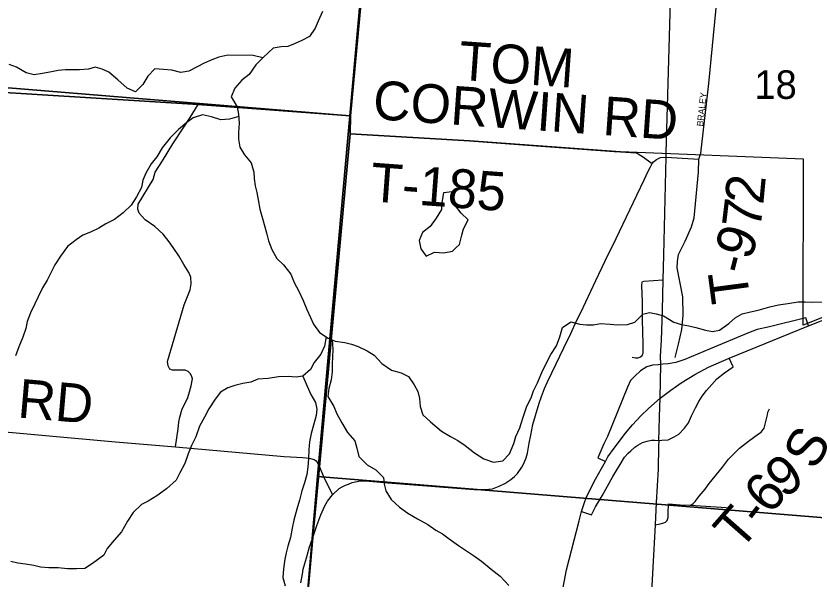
# Model space of a CAD drawing. Extents: x 1715311 to 2083412, y 146837 to 553079.
# Drawn here: x 1952817 to 1958992, y 394743 to 399102 of the extents above; entities that cross this region are included whole.
import ezdxf

# ---------------------------------------------------------------- set-up
doc = ezdxf.new("R2010")
doc.units = 0
for name, color, linetype in [('GM_X_City_Street', 7, 'Continuous'), ('GM_X_City_Street_Text', 7, 'Continuous'), ('GM_X_Corporation', 7, 'Continuous'), ('GM_X_County_Road', 7, 'Continuous'), ('GM_X_Interchange_Ramps', 7, 'Continuous'), ('GM_X_Minor_Lake', 7, 'Continuous'), ('GM_X_Minor_River', 7, 'Continuous'), ('GM_X_Section', 7, 'Continuous'), ('GM_X_Section_Text', 7, 'Continuous'), ('GM_X_State_Route', 7, 'Continuous'), ('GM_X_Township', 7, 'Continuous'), ('GM_X_Township_Road', 7, 'Continuous'), ('GM_X_Township_Road_Text', 7, 'Continuous'), ('GM_X_Township_ROW', 7, 'Continuous')]:
    doc.layers.add(name, color=color, linetype=linetype)

msp = doc.modelspace()

# ---------------------------------------------------------------- linework, layer by layer
at = {"layer": 'GM_X_City_Street'}
msp.add_lwpolyline([(1958101.1, 397992.3), (1958116, 398040.8), (1958177.5, 398578), (1958372.7, 400570.9), (1958479.9, 401588.7), (1958558.6, 402392.3), (1958605.7, 403015.4), (1958598.6, 403135.4)], dxfattribs=at)
at = {"layer": 'GM_X_Corporation'}
msp.add_lwpolyline([(1951400.8, 398593.3), (1951790.1, 403958.4), (1951882.2, 403946.4), (1952369.2, 409772.5), (1952762.7, 413955.4), (1952818.3, 414546), (1956814.1, 414156.7), (1957044.8, 416796.9), (1964305.6, 416004.9), (1963781, 410743.1), (1963333, 410778.7), (1963244.1, 409751.2), (1962327.9, 397543.7), (1960905.9, 397668.7), (1960888.5, 397495.3), (1958909.2, 396708.9), (1958911.4, 397994), (1957493.5, 398049.2), (1956327, 398134.1), (1955402.6, 398190.4), (1955405.6, 398328.5), (1954228.3, 398416.7)], close=True, dxfattribs=at)
at = {"layer": 'GM_X_County_Road'}
for points in [[(1957723.6, 397927.7), (1957739.3, 397958.9), (1957749.6, 397971.7), (1957774.3, 397990.5), (1957789.7, 397999.5), (1957804.7, 398006), (1957847.4, 398009)], [(1955095.4, 395012.7), (1955113.9, 395063.8), (1955145.2, 395156.4), (1955177.5, 395238.9), (1955207, 395309.7), (1955228.2, 395346.2), (1955265.3, 395394.9), (1955318.8, 395442.7), (1955341.3, 395456.2), (1955366, 395469.7), (1955389.6, 395478.7), (1955417.6, 395489.9), (1955445.7, 395496.6), (1955480.5, 395502.3), (1955522, 395502.3), (1955694.9, 395487.7), (1956361.9, 395437.1), (1956436.1, 395436.6), (1956474.8, 395439.4), (1956503.8, 395442.1), (1956556.4, 395461.5), (1956600.6, 395482.2), (1956646.3, 395514.1), (1956675.3, 395537.6), (1956698.8, 395561.1), (1956732, 395608.1), (1956745.8, 395638.5), (1956763.8, 395681.4), (1956774.9, 395717.4), (1956787.3, 395794.8), (1956801.1, 395855.7), (1956816.3, 395938.7), (1956837.1, 396009.2), (1956865.2, 396103.8), (1956883.1, 396156.3), (1956906.1, 396218.9), (1956929.1, 396270.1), (1956963.6, 396339.2), (1957055.7, 396533.6), (1957110.7, 396644.9), (1957155.5, 396740.8), (1957187.4, 396806), (1957304.1, 397054.4), (1957376.6, 397205.4), (1957461, 397380.1), (1957566.1, 397600.7), (1957620.8, 397714.7), (1957681.5, 397839.4), (1957706.8, 397894.2), (1957723.6, 397927.7)], [(1955021.9, 394714.6), (1955035.1, 394780.2), (1955040, 394819.6), (1955053.1, 394863.9), (1955069.9, 394926), (1955088.2, 394992.8), (1955095.4, 395012.7)]]:
    msp.add_lwpolyline(points, dxfattribs=at)
at = {"layer": 'GM_X_Interchange_Ramps'}
for points in [[(1958948.5, 396702.4), (1958927.9, 396765.6), (1958646.7, 396695.7), (1958553.2, 396673.7), (1958484.3, 396647.8), (1958188.5, 396525.8), (1957991.8, 396442.5), (1957921.7, 396418.8), (1957862.6, 396408.5), (1957821.9, 396406.2), (1957807.9, 396404.9)], [(1957791.5, 395816.5), (1957813.4, 395816.9), (1957862.6, 395820.8), (1957909.1, 395842.7), (1957947.3, 395865.3), (1957989.1, 395910.6), (1958020.5, 395951.5), (1958044.9, 396006), (1958075.1, 396069.2), (1958100.9, 396118), (1958126.8, 396159.7), (1958161.2, 396201.3), (1958201.4, 396248.7), (1958240.2, 396291.8), (1958299.5, 396338.8), (1958365.2, 396386.9), (1958336.6, 396454.1)], [(1957807.9, 396404.9), (1957786.9, 396402.3), (1957742.8, 396399.9), (1957698.2, 396385.5), (1957648.8, 396354.5), (1957605.5, 396313.3), (1957572.5, 396280.3), (1957549.8, 396228.8), (1957395.2, 395847.4), (1957366.4, 395789.7), (1957320.2, 395682.2), (1957377.5, 395651.8)]]:
    msp.add_lwpolyline(points, dxfattribs=at)
at = {"layer": 'GM_X_Minor_Lake'}
for points in [[(1956191.4, 397740.6), (1956125.4, 397732.8), (1956113.2, 397658.7), (1956109, 397602.7), (1956068.8, 397536.8), (1956022.6, 397472.8), (1955962.5, 397425), (1955936.3, 397363), (1955950.1, 397298.9), (1955989.9, 397242.7), (1956055.9, 397274.5), (1956127.8, 397268.2), (1956193.8, 397280), (1956221.9, 397308)], [(1956221.9, 397308), (1956247.9, 397333.9), (1956266.1, 397403.9), (1956280.3, 397454), (1956316.5, 397523.9), (1956260.7, 397576.1), (1956217, 397632.4), (1956191.4, 397740.6)]]:
    msp.add_lwpolyline(points, dxfattribs=at)
at = {"layer": 'GM_X_Minor_River'}
for points in [[(1955189.1, 399135.5), (1955156.8, 399061.6), (1955132.7, 399007.6), (1955088.5, 398943.7), (1955030.4, 398911.8), (1954978.4, 398888), (1954920.4, 398866.1), (1954868.4, 398864.3), (1954806.4, 398852.5), (1954730.3, 398780.7), (1954674.1, 398724.8), (1954621.9, 398648.9), (1954565.8, 398605), (1954511.7, 398543.1), (1954483.4, 398475.2), (1954529.1, 398398.9), (1954538.9, 398342.8), (1954544.7, 398272.7), (1954540.5, 398198.6), (1954540.3, 398148.6), (1954550.1, 398086.5), (1954585.8, 398026.3), (1954637.6, 397964.1), (1954657.3, 397893.9), (1954661.1, 397843.8), (1954666.9, 397785.8), (1954680.7, 397735.6), (1954692.5, 397677.5), (1954704.3, 397607.4), (1954724, 397535.3), (1954741.8, 397469.1), (1954757.6, 397413), (1954771.4, 397360.9), (1954797.1, 397294.8), (1954836.8, 397224.6), (1954888.6, 397174.3), (1954944.3, 397102.1), (1954970.1, 397037.9), (1955005.8, 396971.7), (1955039.5, 396899.5), (1955067.3, 396829.3), (1955095, 396767.2), (1955118.9, 396717), (1955166.6, 396652.8), (1955232.4, 396606.5), (1955288.2, 396584.3), (1955362.1, 396574.1), (1955414, 396561.9), (1955465.9, 396543.7), (1955535.8, 396509.4), (1955587.6, 396475.2), (1955647.3, 396410.9), (1955723.1, 396360.6), (1955798.9, 396338.3), (1955854.8, 396312.1), (1955898.5, 396245.9), (1955926.3, 396195.8), (1955940.1, 396139.6), (1955945.9, 396077.5), (1955965.7, 396013.4), (1956025.4, 395959.1), (1956109.1, 395888.8), (1956178.9, 395846.5), (1956236.7, 395816.3), (1956292.6, 395776), (1956364.3, 395719.8), (1956438.1, 395673.4), (1956511.9, 395647.2), (1956583.9, 395656.9), (1956636, 395712.8), (1956668.3, 395792.8), (1956684.4, 395846.8), (1956714.6, 395914.8), (1956738.9, 395988.8), (1956771.2, 396080.8), (1956803.4, 396144.7), (1956821.5, 396198.7), (1956851.7, 396260.7), (1956886, 396340.7), (1956920.2, 396412.6), (1956956.4, 396480.6), (1956998.6, 396548.5), (1957024.8, 396618.5), (1957045, 396690.5)], [(1954727.3, 398777.7), (1954652.4, 398797), (1954456.6, 398797.6), (1954386.6, 398781.8), (1954332.6, 398762), (1954272.5, 398736.1), (1954220.5, 398708.3), (1954154.4, 398674.5), (1954092.5, 398664.7), (1954022.6, 398682.9), (1953958.7, 398687.1), (1953892.7, 398693.4), (1953838.6, 398635.5), (1953798.4, 398571.6), (1953742.3, 398515.7), (1953678.4, 398543.9), (1953606.7, 398608.2), (1953537, 398666.5), (1953485.1, 398690.7), (1953431.2, 398704.9), (1953379.2, 398691.1), (1953309.3, 398685.3), (1953201.4, 398685.7), (1953143.4, 398679.9), (1953091.4, 398670), (1953023.4, 398656.2), (1952959.5, 398646.5), (1952895.6, 398660.7), (1952821.8, 398705), (1952765.9, 398725.2)], [(1954540.6, 398322.5), (1954468.9, 398303), (1954402.9, 398299.2), (1954331.1, 398321.5), (1954261.2, 398337.7), (1954189.2, 398314), (1954139.1, 398278.1), (1954075, 398224.2), (1954010.8, 398158.4), (1953948.6, 398080.5), (1953908.4, 398012.6), (1953862.3, 397956.6), (1953822, 397884.7), (1953799.9, 397830.7), (1953787.7, 397774.7), (1953749.5, 397702.8), (1953709.3, 397636.8), (1953647.2, 397579), (1953581, 397525.1), (1953513, 397493.3), (1953458.9, 397459.4), (1953394.9, 397427.6), (1953334.9, 397403.8), (1953282.8, 397367.9), (1953216.7, 397316.1), (1953162.5, 397242.2), (1953118.3, 397174.3), (1953088.1, 397114.3), (1953057.9, 397056.3), (1953023.8, 396996.4), (1952989.6, 396926.4), (1952963.4, 396872.5), (1952929.2, 396804.5), (1952905, 396736.5), (1952892.8, 396682.5), (1952870.6, 396616.5), (1952840.4, 396540.5), (1952814.2, 396470.5)], [(1957045, 396690.5), (1957111.1, 396734.3), (1957179, 396716.1), (1957230.9, 396709.9), (1957286.9, 396711.7), (1957338.8, 396721.5), (1957414.8, 396717.3), (1957472.7, 396711.1), (1957548.6, 396712.8), (1957604.6, 396730.7), (1957668.8, 396792.5), (1957718.8, 396806.4), (1957770.7, 396796.2), (1957826.6, 396780), (1957906.4, 396731.6), (1957966.3, 396713.4), (1958022.2, 396703.2), (1958078.1, 396691), (1958151.9, 396668.7), (1958205.9, 396658.5), (1958259.8, 396668.4), (1958331.9, 396720.2), (1958382.1, 396766.1), (1958436.1, 396795.9), (1958500.1, 396811.7), (1958560.1, 396823.5), (1958650.1, 396851.3), (1958716.1, 396865), (1958790.1, 396874.8), (1958870.1, 396888.6), (1958924, 396888.4), (1958979.9, 396886.2), (1959057.9, 396889.9)], [(1955216.7, 396617.6), (1955204.2, 396546.6), (1955176, 396484.6), (1955125.8, 396418.7), (1955095.7, 396364.7), (1955037.5, 396312.9), (1954985.6, 396307), (1954923.6, 396311.2), (1954847.7, 396309.5), (1954769.7, 396295.8), (1954689.8, 396290), (1954633.8, 396268.2), (1954573.8, 396256.4), (1954511.8, 396240.6), (1954457.8, 396222.7), (1954399.7, 396188.9), (1954357.6, 396135), (1954309.3, 396061), (1954275.2, 395997.1), (1954237, 395927.1), (1954208.7, 395843.1), (1954174.5, 395777.2), (1954150.3, 395711.2), (1954124.1, 395637.2), (1954085.9, 395565.3), (1954055.7, 395509.3), (1953981.5, 395441.5), (1953907.4, 395387.7), (1953841.3, 395345.8), (1953789.3, 395320), (1953725.1, 395258.1), (1953681, 395192.2), (1953634.7, 395108.3), (1953576.6, 395044.4), (1953524.4, 394978.5), (1953496.2, 394926.6), (1953410.1, 394862.8), (1953350, 394825), (1953286.1, 394823.2), (1953216.1, 394821.4), (1953144.2, 394829.6), (1953072.3, 394829.9), (1953008.4, 394834.1), (1952954.5, 394848.3), (1952890.6, 394858.5), (1952832.6, 394864.7), (1952776.7, 394878.9)], [(1955265.1, 396593.5), (1955268, 396522.3), (1955265.8, 396460.3), (1955263.7, 396410.2), (1955263.4, 396346.1), (1955255.2, 396286.1), (1955239, 396218.1), (1955230.8, 396156), (1955276.5, 396077.8), (1955300.3, 396021.7), (1955338, 395951.5), (1955381.7, 395877.2), (1955439.5, 395813), (1955455.2, 395754.9), (1955471, 395690.7), (1955534.7, 395626.5), (1955600.5, 395588.2), (1955660.3, 395529.9), (1955666.1, 395477.8), (1955677.9, 395425.8), (1955721.6, 395359.5), (1955785.4, 395299.2), (1955849.2, 395253), (1955924.9, 395208.7), (1956004.7, 395166.4), (1956066.5, 395122.1), (1956118.4, 395093.9), (1956170.2, 395053.7), (1956242, 395001.4), (1956309.7, 394955.1), (1956365.6, 394918.9), (1956419.4, 394880.7), (1956495.1, 394818.3), (1956562.8, 394764), (1956630.5, 394693.8)], [(1955037.5, 396312.9), (1955069.3, 396236.7), (1955099, 396172.5), (1955134.8, 396110.3), (1955144.6, 396058.2), (1955140.4, 396008.2), (1955120.2, 395934.2), (1955102, 395870.2), (1955089.8, 395806.1), (1955083.5, 395744.1), (1955081.3, 395676), (1955075.1, 395608), (1955068.9, 395551.9), (1955048.7, 395487.9), (1955030.5, 395425.9), (1955010.3, 395353.9), (1954990.1, 395283.9), (1954967.8, 395199.9), (1954955.6, 395135.9), (1954941.4, 395065.8), (1954921.2, 394997.8), (1954907, 394945.8), (1954898.8, 394895.8), (1954886.6, 394821.8), (1954882.3, 394753.7), (1954900.1, 394691.6)]]:
    msp.add_lwpolyline(points, dxfattribs=at)
at = {"layer": 'GM_X_Section'}
for points in [[(1950462.1, 404129.8), (1950526.1, 404123.8), (1955906.6, 403678.3), (1955626.7, 400858.1), (1955401, 398329.9), (1950018.5, 398769.4)], [(1961147.2, 400370.5), (1960693.6, 395084), (1955151.1, 395535.7), (1955401, 398329.9), (1955626.7, 400858.1)], [(1950018.5, 398769.4), (1955401, 398329.9), (1955151.1, 395535.7), (1954935.4, 393041.5), (1949552.9, 393489.1)], [(1960693.6, 395084), (1960228, 389747.6), (1954689.6, 390305.3), (1954935.4, 393041.5), (1955151.1, 395535.7)]]:
    msp.add_lwpolyline(points, close=True, dxfattribs=at)
at = {"layer": 'GM_X_State_Route'}
for points in [[(1957848.4, 398043.1), (1957912.6, 400296.2), (1957914.4, 400368.4)], [(1957830, 397250.3), (1957847.4, 398009), (1957847.5, 398012.9), (1957848.4, 398043.1)], [(1957802.5, 396143.6), (1957808, 396404.1), (1957807.9, 396404.9), (1957804.7, 396469.3), (1957811, 396589.9), (1957820.2, 396824.4), (1957825.6, 397060.1), (1957830, 397250.3)], [(1957927.4, 396235.4), (1957963, 396260.7), (1958069.5, 396326.5), (1958176, 396383.1), (1958336.6, 396454.1), (1958948.5, 396702.4), (1959680.8, 396990.9)], [(1957802.5, 396143.6), (1957885.4, 396205.5), (1957927.4, 396235.4)], [(1957192.9, 395264.8), (1957213.4, 395327.6), (1957230.9, 395379.2), (1957302.5, 395515), (1957348.2, 395598.4), (1957377.5, 395651.8), (1957397.5, 395688.4), (1957444.8, 395755.5), (1957534.2, 395872.6), (1957586.9, 395935.8), (1957651.3, 396006.8), (1957710.5, 396062.1), (1957802.5, 396143.6)], [(1957791.5, 395816.5), (1957793.3, 395898.9), (1957796, 396001.6), (1957802.5, 396143.6)], [(1957192.9, 395264.8), (1957269.4, 395240.7), (1957300.3, 395301.3), (1957351.6, 395388.2), (1957436.2, 395535.6), (1957492.1, 395630.4), (1957526.4, 395686.4), (1957554.2, 395717.7), (1957573.5, 395736), (1957604.5, 395762.7), (1957629.4, 395780.5), (1957664.4, 395800.1), (1957700.3, 395811.5), (1957734.8, 395817.3), (1957760.7, 395817.9), (1957791.5, 395816.5)], [(1957791.5, 395816.5), (1957789.9, 395772.2), (1957786.5, 395593.7), (1957771.2, 395336.5), (1957763.6, 395163), (1957744.9, 394831.4)], [(1956829.4, 393475.2), (1956998.2, 394390.8), (1957076, 394815.3), (1957175.2, 395193.8), (1957192.9, 395264.8)], [(1957744.9, 394831.4), (1957718.6, 394365)]]:
    msp.add_lwpolyline(points, dxfattribs=at)
at = {"layer": 'GM_X_Township'}
for points in [[(1955790.2, 402475.6), (1955405.6, 398328.5), (1955402.6, 398190.4), (1955167, 395610.9), (1955113.9, 395063.9), (1954956.8, 393289), (1954943.6, 393039.7), (1954591.4, 393055), (1949530.3, 393453.8)], [(1954179.1, 384547.2), (1954712.1, 390316), (1954755.7, 391177.5), (1954821.8, 391904.1), (1954847, 392205.4), (1954943.6, 393039.7), (1954956.8, 393289), (1955113.9, 395063.9), (1955167, 395610.9), (1955402.6, 398190.4), (1955405.6, 398328.5), (1955790.2, 402475.6)]]:
    msp.add_lwpolyline(points, dxfattribs=at)
at = {"layer": 'GM_X_Township_Road'}
for points in [[(1954034, 397309.1), (1954003.6, 397353.4), (1953955.4, 397412.3), (1953891.2, 397471.2), (1953816.3, 397524.7), (1953771.7, 397574.6), (1953761.1, 397606.8), (1953762.8, 397646), (1953878.8, 397835.1), (1953894.8, 397892.2), (1953950.1, 397981.4), (1954032.1, 398111.6), (1954115.9, 398241.8)], [(1955402.6, 398190.4), (1956327, 398134.1), (1956807.6, 398099.1)], [(1956807.6, 398099.1), (1957445.9, 398052.7)], [(1957445.9, 398052.7), (1957493.5, 398049.2), (1957573.7, 398046.3)], [(1957573.7, 398046.3), (1957593.6, 398045.5), (1957611.6, 398044.6), (1957631.9, 398035.1), (1957672.6, 398007.8), (1957693.1, 397993.8), (1957739.3, 397958.9)], [(1957847.4, 398009), (1958101.1, 397992.3)], [(1957917.6, 396457), (1957944.5, 396562), (1957968.7, 396675.5), (1957980, 396786.2), (1957977.2, 396928.2), (1957933.2, 397152.4), (1957934.6, 397200.7), (1957944.5, 397254.6), (1957994.8, 397358.2), (1958043.3, 397468.3), (1958063.8, 397539.1), (1958099.2, 397891.6), (1958101.1, 397992.3)], [(1954051.9, 395767.6), (1954071.2, 395906.9), (1954077.1, 395960.2), (1954084.5, 395997.3), (1954103.7, 396061), (1954143.7, 396141), (1954155.6, 396173.6), (1954171.9, 396238.8), (1954182.2, 396292.1), (1954176.3, 396315.8), (1954166, 396335.1), (1954149.7, 396349.9), (1954127.5, 396358.8), (1954097.8, 396358.8), (1954028.2, 396360.3), (1954009, 396367.7), (1953995.6, 396392.9), (1953989.7, 396427), (1954119.7, 396864.7), (1954164.1, 396982.7), (1954172.4, 397027.1), (1954171, 397079.8), (1954154.4, 397117.3), (1954115.5, 397177), (1954078.1, 397245), (1954034, 397309.1)], [(1957585.7, 396459.8), (1957610.1, 396454.7), (1957630.3, 396454.9), (1957643.4, 396459.5), (1957643.7, 396459.2), (1957653.2, 396464.7), (1957662, 396474.2), (1957666, 396481.5), (1957670, 396492.8), (1957671.2, 396529.5), (1957670.6, 396578.5), (1957667.7, 396642.1), (1957665.7, 396764.5), (1957665.7, 396887.9), (1957660.8, 397014.2), (1957661.9, 397042.4), (1957663.9, 397047), (1957675.1, 397050.1), (1957825.6, 397060.1)], [(1949838.8, 396169.3), (1949849.4, 396164.7), (1949923.6, 396125.2), (1950426.8, 396068.1), (1950657.1, 396056.9), (1951039.3, 396031.7), (1951866.4, 395946.2), (1952254.3, 395919.4), (1952401.3, 395922.8), (1952501.6, 395902.7), (1953587.6, 395805.8), (1953618.3, 395803.3)], [(1958034.5, 395314.8), (1958046, 395320), (1958056.2, 395327.1), (1958073.5, 395344.3), (1958104.5, 395385.6), (1958149.2, 395438.4), (1958180.6, 395483.1), (1958283.2, 395609.6), (1958329.1, 395671.9), (1958414.7, 395755.1), (1958486.2, 395809.4), (1958562.5, 395866.3), (1958584.2, 395881), (1958606.7, 395910.1), (1958631.9, 396014.8), (1958635.9, 396034.7), (1958647.8, 396061.2)], [(1953618.3, 395803.3), (1954051.9, 395767.6), (1954893.2, 395692.1), (1955037.1, 395683.3), (1955062.3, 395680.1)], [(1955062.3, 395680.1), (1955096.9, 395675.6), (1955123.8, 395668.7), (1955139.9, 395657.2), (1955152.2, 395636.3)], [(1955152.2, 395636.3), (1955167, 395610.9), (1955193.5, 395541.6), (1955265.3, 395394.9)], [(1957763.6, 395163), (1957802.6, 395171), (1957829.6, 395177), (1957841.7, 395183), (1957854.6, 395195), (1957864.7, 395219), (1957864.7, 395252), (1957866.7, 395324.1), (1957957.3, 395317.2), (1958034.5, 395314.8)]]:
    msp.add_lwpolyline(points, dxfattribs=at)
at = {"layer": 'GM_X_Township_ROW'}
for points in [[(1951400.8, 398593.3), (1954228.3, 398416.7), (1955405.6, 398328.5), (1955402.6, 398190.4)], [(1954115.9, 398241.8), (1954164.1, 398316.8), (1954228.3, 398416.7)], [(1958034.5, 395314.8), (1958315.2, 395295.9)]]:
    msp.add_lwpolyline(points, dxfattribs=at)

# ---------------------------------------------------------------- texts
at = {"layer": 'GM_X_City_Street_Text'}
msp.add_text('BRALEY', height=50, rotation=83.88393, dxfattribs=at).set_placement((1958133.9, 398245.1))
at = {"layer": 'GM_X_Section_Text'}
msp.add_text('18', height=221, rotation=0.00001, dxfattribs=at).set_placement((1958529.8, 398460.1))
at = {"layer": 'GM_X_Township_Road_Text'}
for s, rotation, p in [('TOM', 355.98042, (1956235.6, 398608.7)), ('CORWIN RD', 356.02553, (1955573, 398304.7)), ('T-185', 355.77416, (1955552.2, 397667.7)), ('2', 84.63238, (1958599, 397636.9)), ('7', 83.18849, (1958576.3, 397446.7)), ('9', 70.16032, (1958497, 397202)), ('-', 75.68426, (1958469.1, 397091)), ('T', 97.56335, (1958500.3, 396899)), ('RD', 355.07376, (1952824.3, 395994.5)), ('S', 61.1031, (1959001.3, 395575.9)), ('9', 36.20375, (1958758.9, 395360.7)), ('6', 49.35016, (1958651.8, 395232.8)), ('T', 48.72377, (1958417.9, 394953.4)), ('-', 52.44424, (1958579.4, 395138.5))]:
    msp.add_text(s, height=300, rotation=rotation, dxfattribs=at).set_placement(p)

doc.saveas('drawing.dxf')
